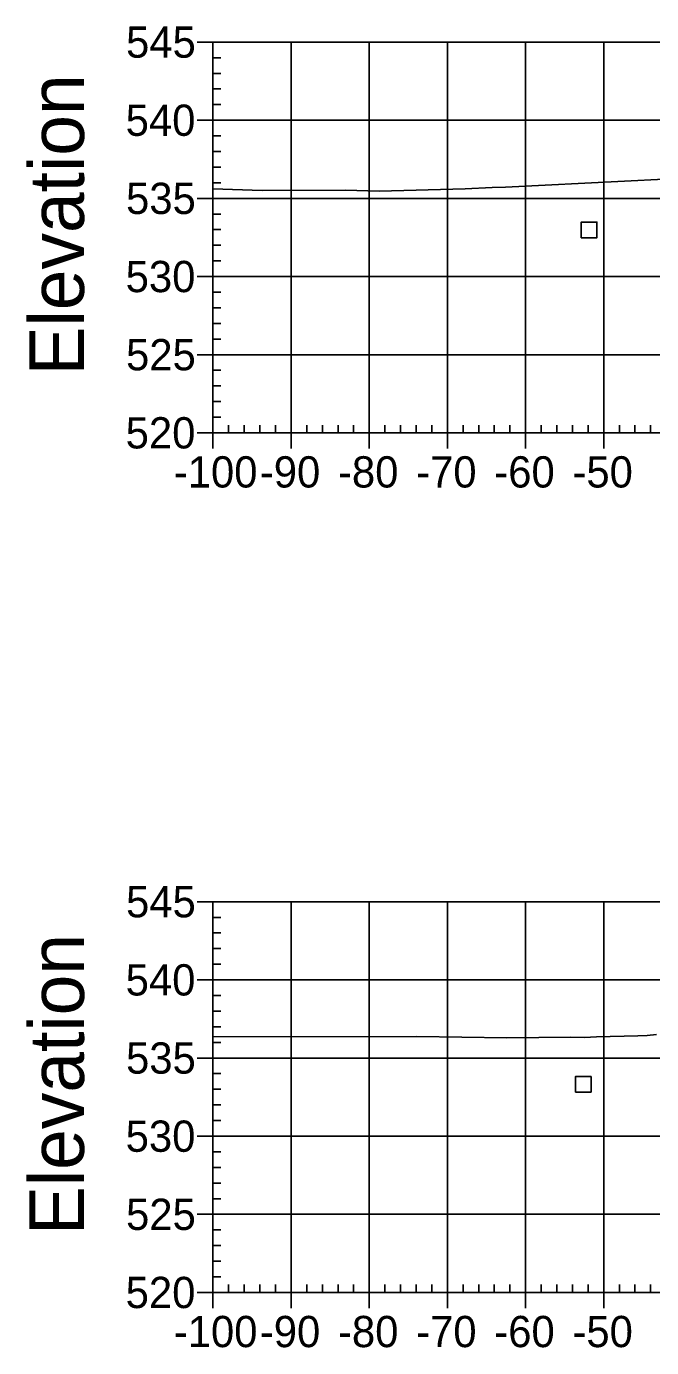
# Model space of a CAD drawing. Extents: x 708103 to 717568, y 374476 to 378707.
# Drawn here: x 708103.1 to 708183.1, y 377877.6 to 378046.6 of the extents above; entities that cross this region are included whole.
import ezdxf

# ---------------------------------------------------------------- set-up
doc = ezdxf.new("R2010")
doc.units = 0
for name, color, linetype in [('10', 7, 'Continuous'), ('57', 7, 'Continuous'), ('60', 7, 'Continuous'), ('Existing', 7, 'Continuous')]:
    doc.layers.add(name, color=color, linetype=linetype)

msp = doc.modelspace()

# ---------------------------------------------------------------- linework, layer by layer
at = {"layer": '10'}
for points in [[(708174.11, 378019.59), (708176.11, 378019.59), (708176.11, 378021.59), (708174.11, 378021.59)], [(708173.36, 377910.26), (708175.36, 377910.26), (708175.36, 377912.26), (708173.36, 377912.26)]]:
    msp.add_lwpolyline(points, close=True, dxfattribs=at)
at = {"layer": '57'}
for p, q in [((708124.98, 378044.63), (708126.98, 378044.63)), ((708126.98, 378044.63), (708326.98, 378044.63)), ((708126.98, 377994.63), (708126.98, 378044.63)), ((708126.98, 377994.63), (708126.98, 378044.63)), ((708136.98, 377994.63), (708136.98, 378044.63)), ((708146.98, 377994.63), (708146.98, 378044.63)), ((708156.98, 377994.63), (708156.98, 378044.63)), ((708166.98, 377994.63), (708166.98, 378044.63)), ((708176.98, 377994.63), (708176.98, 378044.63)), ((708126.98, 378042.63), (708127.98, 378042.63)), ((708126.98, 378040.63), (708127.98, 378040.63)), ((708126.98, 378038.63), (708127.98, 378038.63)), ((708126.98, 378036.63), (708127.98, 378036.63)), ((708124.98, 378034.63), (708126.98, 378034.63)), ((708126.98, 378034.63), (708326.98, 378034.63)), ((708126.98, 378032.63), (708127.98, 378032.63)), ((708126.98, 378030.63), (708127.98, 378030.63)), ((708126.98, 378028.63), (708127.98, 378028.63)), ((708126.98, 378026.63), (708127.98, 378026.63)), ((708124.98, 378024.63), (708126.98, 378024.63)), ((708126.98, 378024.63), (708326.98, 378024.63)), ((708126.98, 378022.63), (708127.98, 378022.63)), ((708126.98, 378020.63), (708127.98, 378020.63)), ((708126.98, 378018.63), (708127.98, 378018.63)), ((708126.98, 378016.63), (708127.98, 378016.63)), ((708124.98, 378014.63), (708126.98, 378014.63)), ((708126.98, 378014.63), (708326.98, 378014.63)), ((708126.98, 378012.63), (708127.98, 378012.63)), ((708126.98, 378010.63), (708127.98, 378010.63)), ((708126.98, 378008.63), (708127.98, 378008.63)), ((708126.98, 378006.63), (708127.98, 378006.63)), ((708124.98, 378004.63), (708126.98, 378004.63)), ((708126.98, 378004.63), (708326.98, 378004.63)), ((708126.98, 378002.63), (708127.98, 378002.63)), ((708126.98, 378000.63), (708127.98, 378000.63)), ((708126.98, 377998.63), (708127.98, 377998.63)), ((708126.98, 377996.63), (708127.98, 377996.63)), ((708124.98, 377994.63), (708126.98, 377994.63)), ((708126.98, 377994.63), (708326.98, 377994.63)), ((708126.98, 377994.63), (708326.98, 377994.63)), ((708126.98, 377992.63), (708126.98, 377994.63)), ((708128.98, 377994.63), (708128.98, 377995.63)), ((708130.98, 377994.63), (708130.98, 377995.63)), ((708132.98, 377994.63), (708132.98, 377995.63)), ((708134.98, 377994.63), (708134.98, 377995.63)), ((708136.98, 377992.63), (708136.98, 377994.63)), ((708138.98, 377994.63), (708138.98, 377995.63)), ((708140.98, 377994.63), (708140.98, 377995.63)), ((708142.98, 377994.63), (708142.98, 377995.63)), ((708144.98, 377994.63), (708144.98, 377995.63)), ((708146.98, 377992.63), (708146.98, 377994.63)), ((708148.98, 377994.63), (708148.98, 377995.63)), ((708150.98, 377994.63), (708150.98, 377995.63)), ((708152.98, 377994.63), (708152.98, 377995.63)), ((708154.98, 377994.63), (708154.98, 377995.63)), ((708156.98, 377992.63), (708156.98, 377994.63)), ((708158.98, 377994.63), (708158.98, 377995.63)), ((708160.98, 377994.63), (708160.98, 377995.63)), ((708162.98, 377994.63), (708162.98, 377995.63)), ((708164.98, 377994.63), (708164.98, 377995.63)), ((708166.98, 377992.63), (708166.98, 377994.63)), ((708168.98, 377994.63), (708168.98, 377995.63)), ((708170.98, 377994.63), (708170.98, 377995.63)), ((708172.98, 377994.63), (708172.98, 377995.63)), ((708174.98, 377994.63), (708174.98, 377995.63)), ((708176.98, 377992.63), (708176.98, 377994.63)), ((708178.98, 377994.63), (708178.98, 377995.63)), ((708180.98, 377994.63), (708180.98, 377995.63)), ((708182.98, 377994.63), (708182.98, 377995.63)), ((708124.98, 377934.63), (708126.98, 377934.63)), ((708126.98, 377934.63), (708326.98, 377934.63)), ((708126.98, 377884.63), (708126.98, 377934.63)), ((708126.98, 377884.63), (708126.98, 377934.63)), ((708136.98, 377884.63), (708136.98, 377934.63)), ((708146.98, 377884.63), (708146.98, 377934.63)), ((708156.98, 377884.63), (708156.98, 377934.63)), ((708166.98, 377884.63), (708166.98, 377934.63)), ((708176.98, 377884.63), (708176.98, 377934.63)), ((708126.98, 377932.63), (708127.98, 377932.63)), ((708126.98, 377930.63), (708127.98, 377930.63)), ((708126.98, 377928.63), (708127.98, 377928.63)), ((708126.98, 377926.63), (708127.98, 377926.63)), ((708124.98, 377924.63), (708126.98, 377924.63)), ((708126.98, 377924.63), (708326.98, 377924.63)), ((708126.98, 377922.63), (708127.98, 377922.63)), ((708126.98, 377920.63), (708127.98, 377920.63)), ((708126.98, 377918.63), (708127.98, 377918.63)), ((708126.98, 377916.63), (708127.98, 377916.63)), ((708124.98, 377914.63), (708126.98, 377914.63)), ((708126.98, 377914.63), (708326.98, 377914.63)), ((708126.98, 377912.63), (708127.98, 377912.63)), ((708126.98, 377910.63), (708127.98, 377910.63)), ((708126.98, 377908.63), (708127.98, 377908.63)), ((708126.98, 377906.63), (708127.98, 377906.63)), ((708124.98, 377904.63), (708126.98, 377904.63)), ((708126.98, 377904.63), (708326.98, 377904.63)), ((708126.98, 377902.63), (708127.98, 377902.63)), ((708126.98, 377900.63), (708127.98, 377900.63)), ((708126.98, 377898.63), (708127.98, 377898.63)), ((708126.98, 377896.63), (708127.98, 377896.63)), ((708124.98, 377894.63), (708126.98, 377894.63)), ((708126.98, 377894.63), (708326.98, 377894.63)), ((708126.98, 377892.63), (708127.98, 377892.63)), ((708126.98, 377890.63), (708127.98, 377890.63)), ((708126.98, 377888.63), (708127.98, 377888.63)), ((708126.98, 377886.63), (708127.98, 377886.63)), ((708124.98, 377884.63), (708126.98, 377884.63)), ((708126.98, 377884.63), (708326.98, 377884.63)), ((708126.98, 377884.63), (708326.98, 377884.63)), ((708126.98, 377882.63), (708126.98, 377884.63)), ((708128.98, 377884.63), (708128.98, 377885.63)), ((708130.98, 377884.63), (708130.98, 377885.63)), ((708132.98, 377884.63), (708132.98, 377885.63)), ((708134.98, 377884.63), (708134.98, 377885.63)), ((708136.98, 377882.63), (708136.98, 377884.63)), ((708138.98, 377884.63), (708138.98, 377885.63)), ((708140.98, 377884.63), (708140.98, 377885.63)), ((708142.98, 377884.63), (708142.98, 377885.63)), ((708144.98, 377884.63), (708144.98, 377885.63)), ((708146.98, 377882.63), (708146.98, 377884.63)), ((708148.98, 377884.63), (708148.98, 377885.63)), ((708150.98, 377884.63), (708150.98, 377885.63)), ((708152.98, 377884.63), (708152.98, 377885.63)), ((708154.98, 377884.63), (708154.98, 377885.63)), ((708156.98, 377882.63), (708156.98, 377884.63)), ((708158.98, 377884.63), (708158.98, 377885.63)), ((708160.98, 377884.63), (708160.98, 377885.63)), ((708162.98, 377884.63), (708162.98, 377885.63)), ((708164.98, 377884.63), (708164.98, 377885.63)), ((708166.98, 377882.63), (708166.98, 377884.63)), ((708168.98, 377884.63), (708168.98, 377885.63)), ((708170.98, 377884.63), (708170.98, 377885.63)), ((708172.98, 377884.63), (708172.98, 377885.63)), ((708174.98, 377884.63), (708174.98, 377885.63)), ((708176.98, 377882.63), (708176.98, 377884.63)), ((708178.98, 377884.63), (708178.98, 377885.63)), ((708180.98, 377884.63), (708180.98, 377885.63)), ((708182.98, 377884.63), (708182.98, 377885.63))]:
    msp.add_line(p, q, dxfattribs=at)
at = {"layer": 'Existing'}
for points in [[(708126.98, 378025.85), (708133.27, 378025.63), (708143.94, 378025.7), (708148.24, 378025.57), (708159.26, 378025.83), (708162.69, 378026.01), (708164.41, 378026.05), (708184.72, 378027.09)], [(708126.98, 377917.32), (708153.08, 377917.37), (708164.59, 377917.2), (708172.78, 377917.29), (708174.51, 377917.25), (708176.06, 377917.33), (708181.34, 377917.48), (708182.55, 377917.53), (708183.74, 377917.62)]]:
    msp.add_lwpolyline(points, dxfattribs=at)

# ---------------------------------------------------------------- texts
at = {"layer": '57'}
for s, p in [('545', (708115.86, 378042.63)), ('540', (708115.81, 378032.63)), ('535', (708115.86, 378022.63)), ('530', (708115.81, 378012.63)), ('525', (708115.86, 378002.63)), ('520', (708115.81, 377992.63)), ('-100', (708121.97, 377987.63)), ('-90', (708132.98, 377987.63)), ('-80', (708142.98, 377987.63)), ('-70', (708152.98, 377987.63)), ('-60', (708162.98, 377987.63)), ('-50', (708172.98, 377987.63)), ('545', (708115.86, 377932.63)), ('540', (708115.81, 377922.63)), ('535', (708115.86, 377912.63)), ('530', (708115.81, 377902.63)), ('525', (708115.86, 377892.63)), ('520', (708115.81, 377882.63)), ('-100', (708121.97, 377877.63)), ('-90', (708132.98, 377877.63)), ('-80', (708142.98, 377877.63)), ('-70', (708152.98, 377877.63)), ('-60', (708162.98, 377877.63)), ('-50', (708172.98, 377877.63))]:
    msp.add_text(s, height=4, dxfattribs=at).set_placement(p)
at = {"layer": '60'}
for p in [(708110.48, 378001.99), (708110.48, 377891.99)]:
    msp.add_text('Elevation', height=7, rotation=90, dxfattribs=at).set_placement(p)

doc.saveas('drawing.dxf')
